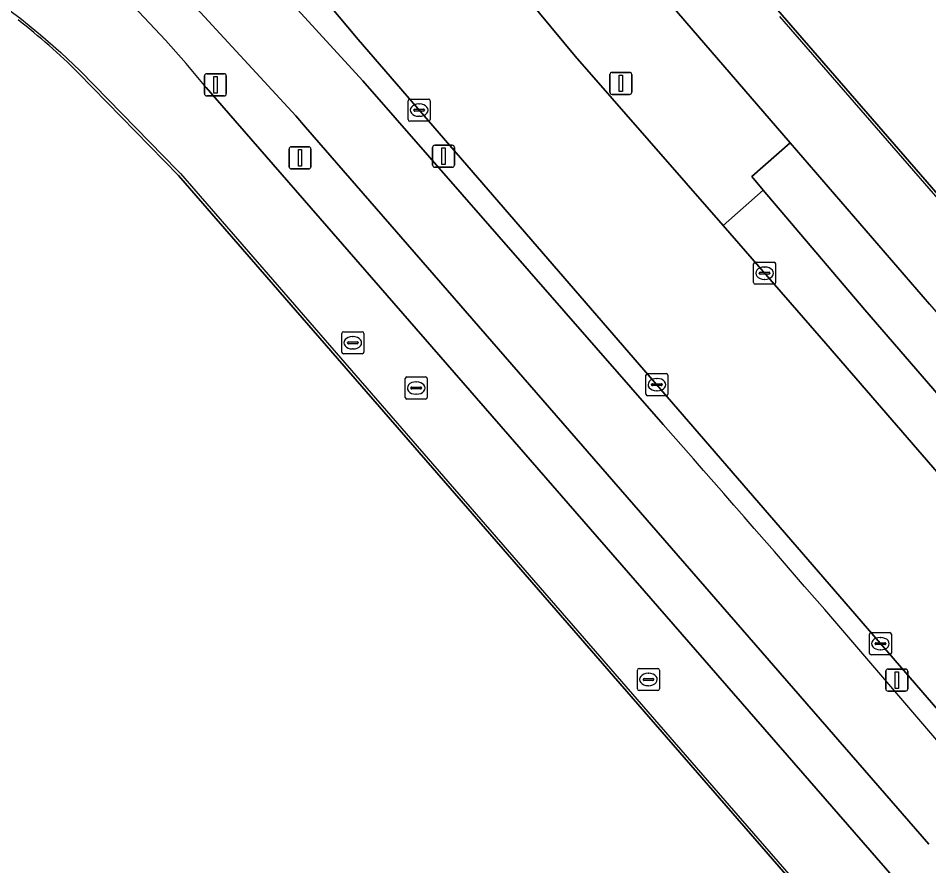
# Model space of a CAD drawing. Extents: x 155018 to 156648, y 383979 to 385733.
# Drawn here: x 156099.77 to 156141.03, y 384460.53 to 384498.95 of the extents above; entities that cross this region are included whole.
import ezdxf

# ---------------------------------------------------------------- set-up
doc = ezdxf.new("R2010")
doc.units = 0
for name, color, linetype in [('IMGEO_Berm_groen', 7, 'Continuous'), ('IMGEO_Erf', 7, 'Continuous'), ('IMGEO_Fietspad_gesloten', 7, 'Continuous'), ('IMGEO_Fietspad_open', 7, 'Continuous'), ('IMGEO_Kolk', 7, 'Continuous'), ('IMGEO_Lichtmast', 7, 'Continuous'), ('IMGEO_Lijnafwatering', 7, 'Continuous'), ('IMGEO_OVBaan_gesloten', 7, 'Continuous'), ('IMGEO_Rijbaan_lokaal_gesloten', 7, 'Continuous'), ('IMGEO_Rijbaan_lokaal_open', 7, 'Continuous'), ('IMGEO_Rioolput', 7, 'Continuous'), ('IMGEO_Verkeersbordpaal', 7, 'Continuous')]:
    doc.layers.add(name, color=color, linetype=linetype)

msp = doc.modelspace()

# ---------------------------------------------------------------- linework, layer by layer
at = {"layer": 'IMGEO_Berm_groen'}
for points in [[(156095.397, 384517.924), (156115.39, 384496.107), (156128.992, 384480.539)], [(156115.176, 384497.989), (156108.607, 384505.838)], [(156112.781, 384494.01), (156112.344, 384494.525), (156107.304, 384500), (156103.806, 384503.671)], [(156177.034, 384423.351), (156177.731, 384423.954), (156173.602, 384428.736), (156162.984, 384441.307), (156155.897, 384450.049), (156148.3, 384459.668), (156115.176, 384497.989)], [(156108.294, 384495.812), (156142.109, 384456.944), (156156.212, 384440.594)], [(156141.033, 384461.516), (156112.781, 384494.01)], [(156141.072, 384485.993), (156134.758, 384493.306), (156133.008, 384491.769), (156133.53, 384491.15), (156138.128, 384485.73), (156145.448, 384477.274)]]:
    msp.add_lwpolyline(points, dxfattribs=at)
for centre, radius, start, end in [((156057.533, 384453.65), 65.987, 39.71278, 44.62041), ((155197.593, 383660.364), 1241.044, 40.338002, 41.366653)]:
    msp.add_arc(centre, radius, start, end, dxfattribs=at)
at = {"layer": 'IMGEO_Erf'}
for points in [[(156121.442, 384514.007), (156163.051, 384466.066), (156172.857, 384455.946), (156172.771, 384455.862), (156172.915, 384455.68), (156173.267, 384455.967), (156173.436, 384456.485), (156179.774, 384458.427), (156182.449, 384458.923), (156182.48, 384458.856), (156185.149, 384459.164), (156185.209, 384459.171), (156189.306, 384458.751)], [(156107.032, 384491.82), (156102.487, 384496.473)], [(156158.903, 384421.366), (156157.627, 384424.41), (156159.055, 384423.625), (156160.891, 384422.184), (156178.5, 384408.366), (156178.859, 384408.084), (156179.094, 384408.287), (156178.8, 384408.625), (156179.08, 384408.886), (156107.032, 384491.82)]]:
    msp.add_lwpolyline(points, dxfattribs=at)
msp.add_arc((156082.04, 384475.996), 28.938, 45.0414, 52.2146, dxfattribs=at)
at = {"layer": 'IMGEO_Fietspad_gesloten'}
msp.add_lwpolyline([(156145.448, 384477.274), (156138.128, 384485.73), (156133.53, 384491.15), (156131.708, 384489.55), (156136.368, 384484.205), (156143.734, 384475.688)], dxfattribs=at)
at = {"layer": 'IMGEO_Fietspad_open'}
for points in [[(156128.992, 384480.539), (156115.39, 384496.107), (156095.397, 384517.924)], [(156103.806, 384503.671), (156107.304, 384500), (156112.344, 384494.525), (156112.781, 384494.01), (156141.033, 384461.516)]]:
    msp.add_lwpolyline(points, dxfattribs=at)
msp.add_arc((155197.593, 383660.364), 1241.044, 40.338002, 41.366653, dxfattribs=at)
at = {"layer": 'IMGEO_Kolk'}
for p, q in [((156117.513, 384495.281), (156118.365, 384495.281)), ((156117.438, 384494.355), (156117.438, 384495.207)), ((156117.74, 384494.824), (156118.138, 384494.824)), ((156117.926, 384495.061), (156117.951, 384495.061)), ((156118.439, 384495.207), (156118.439, 384494.355)), ((156117.697, 384494.775), (156117.697, 384494.787)), ((156118.135, 384494.738), (156117.737, 384494.738)), ((156117.949, 384494.501), (156117.924, 384494.501)), ((156118.181, 384494.787), (156118.181, 384494.775)), ((156118.365, 384494.281), (156117.513, 384494.281)), ((156133.093, 384486.963), (156133.093, 384487.815)), ((156133.168, 384487.889), (156134.02, 384487.889)), ((156134.094, 384487.815), (156134.094, 384486.963)), ((156133.395, 384487.432), (156133.793, 384487.432)), ((156133.581, 384487.669), (156133.606, 384487.669)), ((156133.352, 384487.383), (156133.352, 384487.395)), ((156133.79, 384487.346), (156133.392, 384487.346)), ((156133.604, 384487.109), (156133.579, 384487.109)), ((156133.836, 384487.395), (156133.836, 384487.383)), ((156134.02, 384486.889), (156133.168, 384486.889)), ((156128.211, 384481.914), (156128.211, 384482.766)), ((156128.286, 384482.84), (156129.138, 384482.84)), ((156128.699, 384482.62), (156128.724, 384482.62)), ((156129.212, 384482.766), (156129.212, 384481.914)), ((156128.47, 384482.334), (156128.47, 384482.346)), ((156128.908, 384482.297), (156128.51, 384482.297)), ((156128.513, 384482.383), (156128.911, 384482.383)), ((156128.722, 384482.06), (156128.697, 384482.06)), ((156128.954, 384482.346), (156128.954, 384482.334)), ((156129.138, 384481.84), (156128.286, 384481.84)), ((156138.34, 384470.175), (156138.34, 384471.027)), ((156138.415, 384471.101), (156139.267, 384471.101)), ((156139.341, 384471.027), (156139.341, 384470.175)), ((156138.599, 384470.595), (156138.599, 384470.607)), ((156139.037, 384470.558), (156138.639, 384470.558)), ((156138.642, 384470.644), (156139.04, 384470.644)), ((156138.828, 384470.881), (156138.853, 384470.881)), ((156139.083, 384470.607), (156139.083, 384470.595)), ((156139.267, 384470.101), (156138.415, 384470.101)), ((156138.851, 384470.321), (156138.826, 384470.321))]:
    msp.add_line(p, q, dxfattribs=at)
for points in [[(156117.513, 384495.281), (156118.365, 384495.281)], [(156117.438, 384494.355), (156117.438, 384495.207)], [(156118.439, 384495.207), (156118.439, 384494.355)], [(156118.365, 384494.281), (156117.513, 384494.281)], [(156133.093, 384486.963), (156133.093, 384487.815)], [(156133.168, 384487.889), (156134.02, 384487.889)], [(156134.094, 384487.815), (156134.094, 384486.963)], [(156134.02, 384486.889), (156133.168, 384486.889)], [(156128.211, 384481.914), (156128.211, 384482.766)], [(156128.286, 384482.84), (156129.138, 384482.84)], [(156129.212, 384482.766), (156129.212, 384481.914)], [(156129.138, 384481.84), (156128.286, 384481.84)], [(156138.34, 384470.175), (156138.34, 384471.027)], [(156138.415, 384471.101), (156139.267, 384471.101)], [(156139.341, 384471.027), (156139.341, 384470.175)], [(156139.267, 384470.101), (156138.415, 384470.101)]]:
    msp.add_lwpolyline(points, dxfattribs=at)
for centre, radius, start, end in [((156117.515, 384495.205), 0.0765, 91.552, 178.448), ((156117.515, 384495.205), 0.0765, 91.552, 178.448), ((156118.363, 384495.205), 0.0765, 1.552, 88.448), ((156118.363, 384495.205), 0.0765, 1.552, 88.448), ((156117.737, 384494.784), 0.0403, 85.8775, 175.7526), ((156118.142, 384494.786), 0.0386, 1.7309, 96.639), ((156117.734, 384494.774), 0.0366, 178.938, 274.7102), ((156118.138, 384494.781), 0.043, 264.8664, 352.4533), ((156117.515, 384494.357), 0.0765, 181.552, 268.448), ((156117.515, 384494.357), 0.0765, 181.552, 268.448), ((156118.363, 384494.357), 0.0765, 271.552, 358.448), ((156118.363, 384494.357), 0.0765, 271.552, 358.448), ((156133.17, 384487.813), 0.0765, 91.552, 178.448), ((156133.17, 384487.813), 0.0765, 91.552, 178.448), ((156134.018, 384487.813), 0.0765, 1.552, 88.448), ((156134.018, 384487.813), 0.0765, 1.552, 88.448), ((156133.392, 384487.392), 0.0403, 85.8775, 175.7526), ((156133.797, 384487.394), 0.0386, 1.7309, 96.639), ((156133.389, 384487.382), 0.0366, 178.938, 274.7102), ((156133.793, 384487.389), 0.043, 264.8664, 352.4533), ((156133.17, 384486.965), 0.0765, 181.552, 268.448), ((156133.17, 384486.965), 0.0765, 181.552, 268.448), ((156134.018, 384486.965), 0.0765, 271.552, 358.448), ((156134.018, 384486.965), 0.0765, 271.552, 358.448), ((156128.288, 384482.764), 0.0765, 91.552, 178.448), ((156128.288, 384482.764), 0.0765, 91.552, 178.448), ((156129.136, 384482.764), 0.0765, 1.552, 88.448), ((156129.136, 384482.764), 0.0765, 1.552, 88.448), ((156128.51, 384482.343), 0.0403, 85.8775, 175.7526), ((156128.507, 384482.333), 0.0366, 178.938, 274.7102), ((156128.911, 384482.34), 0.043, 264.8664, 352.4533), ((156128.915, 384482.345), 0.0386, 1.7309, 96.639), ((156128.288, 384481.916), 0.0765, 181.552, 268.448), ((156128.288, 384481.916), 0.0765, 181.552, 268.448), ((156129.136, 384481.916), 0.0765, 271.552, 358.448), ((156129.136, 384481.916), 0.0765, 271.552, 358.448), ((156138.417, 384471.025), 0.0765, 91.552, 178.448), ((156138.417, 384471.025), 0.0765, 91.552, 178.448), ((156139.265, 384471.025), 0.0765, 1.552, 88.448), ((156139.265, 384471.025), 0.0765, 1.552, 88.448), ((156138.639, 384470.604), 0.0403, 85.8775, 175.7526), ((156138.636, 384470.594), 0.0366, 178.938, 274.7102), ((156139.04, 384470.601), 0.043, 264.8664, 352.4533), ((156139.044, 384470.606), 0.0386, 1.7309, 96.639), ((156138.417, 384470.177), 0.0765, 181.552, 268.448), ((156138.417, 384470.177), 0.0765, 181.552, 268.448), ((156139.265, 384470.177), 0.0765, 271.552, 358.448), ((156139.265, 384470.177), 0.0765, 271.552, 358.448)]:
    msp.add_arc(centre, radius, start, end, dxfattribs=at)
for centre, major_axis, ratio, start_param, end_param in [((156117.925, 384494.781), (-0.387, 0.002), 0.722429, 4.712389, 7.853982), ((156117.95, 384494.781), (-0.39, 0.002), 0.717154, 1.570796, 4.712389), ((156133.58, 384487.389), (-0.387, 0.002), 0.722429, 4.712389, 7.853982), ((156133.605, 384487.389), (-0.39, 0.002), 0.717154, 1.570796, 4.712389), ((156128.698, 384482.34), (-0.387, 0.002), 0.722429, 4.712389, 7.853982), ((156128.723, 384482.34), (-0.39, 0.002), 0.717154, 1.570796, 4.712389), ((156138.827, 384470.601), (-0.387, 0.002), 0.722429, 4.712389, 7.853982), ((156138.852, 384470.601), (-0.39, 0.002), 0.717154, 1.570796, 4.712389)]:
    msp.add_ellipse(centre, major_axis=major_axis, ratio=ratio, start_param=start_param, end_param=end_param, dxfattribs=at)
at = {"layer": 'IMGEO_Lichtmast'}
for p, q in [((156126.681, 384496.493), (156127.471, 384496.493)), ((156127.471, 384496.493), (156126.681, 384496.493)), ((156126.581, 384495.593), (156126.581, 384496.393)), ((156126.581, 384496.393), (156126.581, 384495.593)), ((156127.571, 384496.393), (156127.571, 384495.593)), ((156127.571, 384495.593), (156127.571, 384496.393)), ((156127.471, 384495.493), (156126.681, 384495.493)), ((156126.681, 384495.493), (156127.471, 384495.493)), ((156118.645, 384493.19), (156119.435, 384493.19)), ((156119.435, 384493.19), (156118.645, 384493.19)), ((156112.044, 384492.218), (156112.044, 384493.018)), ((156112.044, 384493.018), (156112.044, 384492.218)), ((156112.144, 384493.118), (156112.934, 384493.118)), ((156112.934, 384493.118), (156112.144, 384493.118)), ((156113.034, 384493.018), (156113.034, 384492.218)), ((156113.034, 384492.218), (156113.034, 384493.018)), ((156118.545, 384492.29), (156118.545, 384493.09)), ((156118.545, 384493.09), (156118.545, 384492.29)), ((156119.535, 384493.09), (156119.535, 384492.29)), ((156119.535, 384492.29), (156119.535, 384493.09)), ((156112.934, 384492.118), (156112.144, 384492.118)), ((156112.144, 384492.118), (156112.934, 384492.118)), ((156119.435, 384492.19), (156118.645, 384492.19)), ((156118.645, 384492.19), (156119.435, 384492.19)), ((156139.086, 384468.551), (156139.086, 384469.351)), ((156139.086, 384469.351), (156139.086, 384468.551)), ((156139.186, 384469.451), (156139.976, 384469.451)), ((156139.976, 384469.451), (156139.186, 384469.451)), ((156140.076, 384469.351), (156140.076, 384468.551)), ((156140.076, 384468.551), (156140.076, 384469.351)), ((156139.976, 384468.451), (156139.186, 384468.451)), ((156139.186, 384468.451), (156139.976, 384468.451))]:
    msp.add_line(p, q, dxfattribs=at)
for points in [[(156127.001, 384496.368), (156127.151, 384496.368), (156127.151, 384495.618), (156127.001, 384495.618), (156127.001, 384496.368)], [(156112.464, 384492.993), (156112.614, 384492.993), (156112.614, 384492.243), (156112.464, 384492.243), (156112.464, 384492.993)], [(156118.965, 384493.065), (156119.115, 384493.065), (156119.115, 384492.315), (156118.965, 384492.315), (156118.965, 384493.065)], [(156139.506, 384469.326), (156139.656, 384469.326), (156139.656, 384468.576), (156139.506, 384468.576), (156139.506, 384469.326)]]:
    msp.add_lwpolyline(points, dxfattribs=at)
for centre, start, end in [((156126.681, 384496.393), 90, 180), ((156126.681, 384496.393), 90, 180), ((156127.471, 384496.393), 0, 90), ((156127.471, 384496.393), 360, 90), ((156126.681, 384495.593), 180, 270), ((156126.681, 384495.593), 180, 270), ((156127.471, 384495.593), 270, 0), ((156127.471, 384495.593), 270, 0), ((156118.645, 384493.09), 90, 180), ((156118.645, 384493.09), 90, 180), ((156119.435, 384493.09), 0, 90), ((156119.435, 384493.09), 360, 90), ((156112.144, 384493.018), 90, 180), ((156112.144, 384493.018), 90, 180), ((156112.934, 384493.018), 0, 90), ((156112.934, 384493.018), 360, 90), ((156112.144, 384492.218), 180, 270), ((156112.144, 384492.218), 180, 270), ((156112.934, 384492.218), 270, 0), ((156112.934, 384492.218), 270, 0), ((156118.645, 384492.29), 180, 270), ((156118.645, 384492.29), 180, 270), ((156119.435, 384492.29), 270, 0), ((156119.435, 384492.29), 270, 0), ((156139.186, 384469.351), 90, 180), ((156139.186, 384469.351), 90, 180), ((156139.976, 384469.351), 0, 90), ((156139.976, 384469.351), 360, 90), ((156139.186, 384468.551), 180, 270), ((156139.186, 384468.551), 180, 270), ((156139.976, 384468.551), 270, 0), ((156139.976, 384468.551), 270, 0)]:
    msp.add_arc(centre, 0.1, start, end, dxfattribs=at)
at = {"layer": 'IMGEO_Lijnafwatering'}
for points in [[(156091.984, 384504.261), (156094.121, 384502.93), (156096.223, 384501.543), (156098.287, 384500.102), (156099.841, 384498.963), (156100.785, 384498.2), (156101.696, 384497.397), (156102.573, 384496.557), (156106.986, 384492.038)], [(156146.924, 384484.465), (156134.285, 384499.027)], [(156106.986, 384492.038), (156107.117, 384491.904), (156119.742, 384477.371)], [(156119.742, 384477.371), (156132.49, 384462.697)], [(156132.49, 384462.697), (156145.239, 384448.023)]]:
    msp.add_lwpolyline(points, dxfattribs=at)
at = {"layer": 'IMGEO_OVBaan_gesloten'}
for points in [[(156143.734, 384475.688), (156136.368, 384484.205), (156131.708, 384489.55), (156125.015, 384497.231), (156121.184, 384501.846), (156102.61, 384525.457), (156100.669, 384528.221), (156099.252, 384530.291), (156097.695, 384532.6), (156093.493, 384539.268)], [(156108.607, 384505.838), (156115.176, 384497.989), (156148.3, 384459.668), (156155.897, 384450.049), (156162.984, 384441.307), (156173.602, 384428.736), (156177.731, 384423.954), (156187.422, 384412.73), (156191.977, 384407.455), (156192.214, 384407.181), (156193.011, 384406.267), (156193.488, 384405.72), (156193.842, 384405.313), (156197.392, 384401.242), (156197.831, 384400.739), (156198.675, 384399.771), (156198.842, 384399.58), (156203.208, 384394.573), (156205.973, 384391.402)]]:
    msp.add_lwpolyline(points, dxfattribs=at)
at = {"layer": 'IMGEO_Rijbaan_lokaal_gesloten'}
for points in [[(156218.63, 384408.189), (156210.1, 384418.046), (156209.947, 384418.223), (156207.494, 384421.056), (156207.051, 384421.568), (156203.465, 384425.711), (156203.095, 384426.139), (156202.612, 384426.697), (156200.695, 384428.912), (156200.399, 384429.254), (156185.635, 384446.311), (156183.808, 384448.431), (156182.48, 384458.856), (156182.449, 384458.923), (156179.774, 384458.427), (156173.436, 384456.485), (156173.267, 384455.967), (156172.915, 384455.68), (156172.771, 384455.862), (156172.857, 384455.946), (156163.051, 384466.066), (156121.442, 384514.007)], [(156127.591, 384501.608), (156134.758, 384493.306), (156141.072, 384485.993), (156159.115, 384465.116), (156164.117, 384459.818), (156170.407, 384453.46), (156171.364, 384452.62), (156174.662, 384449.727), (156178.269, 384446.854)], [(156102.487, 384496.473), (156107.032, 384491.82), (156179.08, 384408.886), (156179.167, 384408.964), (156186.448, 384400.531), (156196.265, 384388.91), (156200.641, 384383.879), (156201.589, 384382.683), (156202.438, 384381.415), (156203.184, 384380.084), (156203.821, 384378.698), (156204.118, 384377.888), (156204.281, 384375.869)], [(156204.959, 384384.754), (156200.813, 384389.488), (156196.57, 384394.334), (156196.367, 384394.566), (156195.319, 384395.762), (156194.882, 384396.262), (156191.342, 384400.304), (156190.989, 384400.708), (156190.515, 384401.249), (156189.566, 384402.333), (156189.39, 384402.533), (156180.629, 384412.577), (156172.635, 384421.741), (156172.346, 384422.072), (156160.067, 384436.189), (156159.996, 384436.271), (156156.212, 384440.594), (156142.109, 384456.944), (156108.294, 384495.812)]]:
    msp.add_lwpolyline(points, dxfattribs=at)
for centre, radius, start, end in [((156057.533, 384453.65), 65.987, 39.71278, 44.62041), ((156082.04, 384475.996), 28.938, 45.0414, 52.2146)]:
    msp.add_arc(centre, radius, start, end, dxfattribs=at)
at = {"layer": 'IMGEO_Rijbaan_lokaal_open'}
msp.add_lwpolyline([(156106.495, 384528.156), (156102.61, 384525.457), (156121.184, 384501.846), (156125.015, 384497.231), (156131.708, 384489.55), (156133.53, 384491.15), (156133.008, 384491.769), (156134.758, 384493.306), (156127.591, 384501.608)], dxfattribs=at)
at = {"layer": 'IMGEO_Rioolput'}
for p, q in [((156114.431, 384483.811), (156114.431, 384484.663)), ((156114.506, 384484.737), (156115.358, 384484.737)), ((156114.919, 384484.517), (156114.944, 384484.517)), ((156115.432, 384484.663), (156115.432, 384483.811)), ((156114.69, 384484.231), (156114.69, 384484.243)), ((156115.128, 384484.194), (156114.73, 384484.194)), ((156114.733, 384484.28), (156115.131, 384484.28)), ((156115.174, 384484.243), (156115.174, 384484.231)), ((156115.358, 384483.737), (156114.506, 384483.737)), ((156114.942, 384483.957), (156114.917, 384483.957)), ((156117.305, 384481.761), (156117.305, 384482.613)), ((156117.38, 384482.687), (156118.232, 384482.687)), ((156117.793, 384482.467), (156117.818, 384482.467)), ((156118.306, 384482.613), (156118.306, 384481.761)), ((156117.564, 384482.181), (156117.564, 384482.193)), ((156118.002, 384482.144), (156117.604, 384482.144)), ((156117.607, 384482.23), (156118.005, 384482.23)), ((156118.048, 384482.193), (156118.048, 384482.181)), ((156118.232, 384481.687), (156117.38, 384481.687)), ((156117.816, 384481.907), (156117.791, 384481.907)), ((156127.828, 384468.551), (156127.828, 384469.403)), ((156127.903, 384469.477), (156128.755, 384469.477)), ((156128.316, 384469.257), (156128.341, 384469.257)), ((156128.829, 384469.403), (156128.829, 384468.551)), ((156128.087, 384468.971), (156128.087, 384468.983)), ((156128.525, 384468.934), (156128.127, 384468.934)), ((156128.13, 384469.02), (156128.528, 384469.02)), ((156128.571, 384468.983), (156128.571, 384468.971)), ((156128.755, 384468.477), (156127.903, 384468.477)), ((156128.339, 384468.697), (156128.314, 384468.697))]:
    msp.add_line(p, q, dxfattribs=at)
for points in [[(156114.431, 384483.811), (156114.431, 384484.663)], [(156114.506, 384484.737), (156115.358, 384484.737)], [(156115.432, 384484.663), (156115.432, 384483.811)], [(156115.358, 384483.737), (156114.506, 384483.737)], [(156117.305, 384481.761), (156117.305, 384482.613)], [(156117.38, 384482.687), (156118.232, 384482.687)], [(156118.306, 384482.613), (156118.306, 384481.761)], [(156118.232, 384481.687), (156117.38, 384481.687)], [(156127.828, 384468.551), (156127.828, 384469.403)], [(156127.903, 384469.477), (156128.755, 384469.477)], [(156128.829, 384469.403), (156128.829, 384468.551)], [(156128.755, 384468.477), (156127.903, 384468.477)]]:
    msp.add_lwpolyline(points, dxfattribs=at)
for centre, radius, start, end in [((156114.508, 384484.661), 0.0765, 91.552, 178.448), ((156114.508, 384484.661), 0.0765, 91.552, 178.448), ((156115.356, 384484.661), 0.0765, 1.552, 88.448), ((156115.356, 384484.661), 0.0765, 1.552, 88.448), ((156114.73, 384484.24), 0.0403, 85.8775, 175.7526), ((156114.727, 384484.23), 0.0366, 178.938, 274.7102), ((156115.131, 384484.237), 0.043, 264.8664, 352.4533), ((156115.135, 384484.242), 0.0386, 1.7309, 96.639), ((156114.508, 384483.813), 0.0765, 181.552, 268.448), ((156114.508, 384483.813), 0.0765, 181.552, 268.448), ((156115.356, 384483.813), 0.0765, 271.552, 358.448), ((156115.356, 384483.813), 0.0765, 271.552, 358.448), ((156117.382, 384482.611), 0.0765, 91.552, 178.448), ((156117.382, 384482.611), 0.0765, 91.552, 178.448), ((156118.23, 384482.611), 0.0765, 1.552, 88.448), ((156118.23, 384482.611), 0.0765, 1.552, 88.448), ((156117.604, 384482.19), 0.0403, 85.8775, 175.7526), ((156117.601, 384482.18), 0.0366, 178.938, 274.7102), ((156118.005, 384482.187), 0.043, 264.8664, 352.4533), ((156118.009, 384482.192), 0.0386, 1.7309, 96.639), ((156117.382, 384481.763), 0.0765, 181.552, 268.448), ((156117.382, 384481.763), 0.0765, 181.552, 268.448), ((156118.23, 384481.763), 0.0765, 271.552, 358.448), ((156118.23, 384481.763), 0.0765, 271.552, 358.448), ((156127.905, 384469.401), 0.0765, 91.552, 178.448), ((156127.905, 384469.401), 0.0765, 91.552, 178.448), ((156128.753, 384469.401), 0.0765, 1.552, 88.448), ((156128.753, 384469.401), 0.0765, 1.552, 88.448), ((156128.127, 384468.98), 0.0403, 85.8775, 175.7526), ((156128.124, 384468.97), 0.0366, 178.938, 274.7102), ((156128.528, 384468.977), 0.043, 264.8664, 352.4533), ((156128.532, 384468.982), 0.0386, 1.7309, 96.639), ((156127.905, 384468.553), 0.0765, 181.552, 268.448), ((156127.905, 384468.553), 0.0765, 181.552, 268.448), ((156128.753, 384468.553), 0.0765, 271.552, 358.448), ((156128.753, 384468.553), 0.0765, 271.552, 358.448)]:
    msp.add_arc(centre, radius, start, end, dxfattribs=at)
for centre, major_axis, ratio, start_param, end_param in [((156114.918, 384484.237), (-0.387, 0.002), 0.722429, 4.712389, 7.853982), ((156114.943, 384484.237), (-0.39, 0.002), 0.717154, 1.570796, 4.712389), ((156117.792, 384482.187), (-0.387, 0.002), 0.722429, 4.712389, 7.853982), ((156117.817, 384482.187), (-0.39, 0.002), 0.717154, 1.570796, 4.712389), ((156128.315, 384468.977), (-0.387, 0.002), 0.722429, 4.712389, 7.853982), ((156128.34, 384468.977), (-0.39, 0.002), 0.717154, 1.570796, 4.712389)]:
    msp.add_ellipse(centre, major_axis=major_axis, ratio=ratio, start_param=start_param, end_param=end_param, dxfattribs=at)
at = {"layer": 'IMGEO_Verkeersbordpaal'}
for p, q in [((156108.211, 384495.528), (156108.211, 384496.328)), ((156108.211, 384496.328), (156108.211, 384495.528)), ((156108.311, 384496.428), (156109.101, 384496.428)), ((156109.101, 384496.428), (156108.311, 384496.428)), ((156109.201, 384496.328), (156109.201, 384495.528)), ((156109.201, 384495.528), (156109.201, 384496.328)), ((156109.101, 384495.428), (156108.311, 384495.428)), ((156108.311, 384495.428), (156109.101, 384495.428))]:
    msp.add_line(p, q, dxfattribs=at)
msp.add_lwpolyline([(156108.631, 384496.303), (156108.781, 384496.303), (156108.781, 384495.553), (156108.631, 384495.553), (156108.631, 384496.303)], dxfattribs=at)
for centre, start, end in [((156108.311, 384496.328), 90, 180), ((156108.311, 384496.328), 90, 180), ((156109.101, 384496.328), 0, 90), ((156109.101, 384496.328), 360, 90), ((156108.311, 384495.528), 180, 270), ((156108.311, 384495.528), 180, 270), ((156109.101, 384495.528), 270, 0), ((156109.101, 384495.528), 270, 0)]:
    msp.add_arc(centre, 0.1, start, end, dxfattribs=at)

doc.saveas('drawing.dxf')
